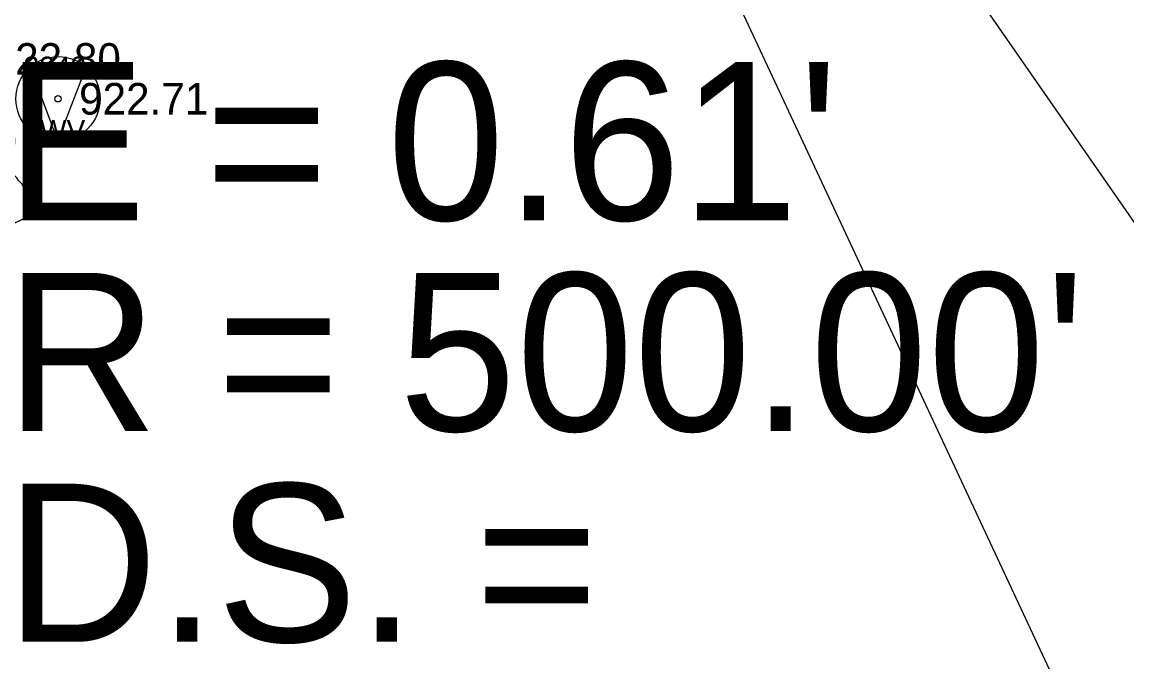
# Model space of a CAD drawing. Extents: x 1575382 to 1578175, y 1099175 to 1101955.
# Drawn here: x 1577103.8 to 1577156.2, y 1100704 to 1100734.4 of the extents above; entities that cross this region are included whole.
import ezdxf

# ---------------------------------------------------------------- set-up
doc = ezdxf.new("R2010")
doc.units = 0
for name, color, linetype in [('RD_EX_H2O', 7, 'Continuous'), ('RD_EX_TX_UT_ELEV', 7, 'Continuous'), ('RD_EX_UT', 7, 'Continuous'), ('RD_EX_UT_txCode', 7, 'Continuous'), ('RD_EX_VEG', 7, 'Continuous'), ('RD_HC_Data', 7, 'Continuous'), ('RD_SMD_Locator', 7, 'Continuous')]:
    doc.layers.add(name, color=color, linetype=linetype)

msp = doc.modelspace()

# ---------------------------------------------------------------- linework, layer by layer
at = {"layer": 'RD_EX_H2O'}
msp.add_lwpolyline([(1577132.222, 1100766.149), (1577147.552, 1100737.876), (1577165.823, 1100711.606), (1577193.959, 1100665.099), (1577209.712, 1100627.153), (1577246.938, 1100570.125), (1577262.058, 1100537.689), (1577281.678, 1100492.861)], dxfattribs=at)
at = {"layer": 'RD_EX_UT'}
for q in [(1577104.199, 1100732.25), (1577106.825, 1100732.213)]:
    msp.add_line((1577105.503, 1100728.767), q, dxfattribs=at)
msp.add_circle((1577105.503, 1100730.76), 2, dxfattribs=at)
at = {"layer": 'RD_EX_VEG'}
msp.add_lwpolyline([(1577168.296, 1100670.004), (1577125.347, 1100761.919), (1577163.089, 1100765.971), (1577189.11, 1100751.893)], dxfattribs=at)
msp.add_spline([(1577100.856, 1100721.406), (1577100.782, 1100721.581), (1577100.732, 1100721.831), (1577100.806, 1100721.806), (1577100.981, 1100721.756), (1577101.256, 1100721.631), (1577101.481, 1100721.556), (1577101.806, 1100721.581), (1577102.081, 1100721.681), (1577102.531, 1100721.956), (1577102.806, 1100722.43), (1577103.08, 1100722.83), (1577103.155, 1100723.155), (1577103.105, 1100723.38), (1577103.08, 1100723.88), (1577102.881, 1100724.13), (1577102.831, 1100724.254), (1577102.731, 1100724.654), (1577102.806, 1100724.704), (1577103.08, 1100724.754), (1577103.455, 1100724.879), (1577103.73, 1100725.004), (1577103.955, 1100725.179), (1577104.03, 1100725.404), (1577104.005, 1100725.804), (1577104.055, 1100726.204), (1577103.98, 1100726.354), (1577103.88, 1100726.503), (1577103.805, 1100726.703), (1577103.655, 1100726.853), (1577103.555, 1100727.003), (1577103.455, 1100727.103), (1577103.33, 1100727.253), (1577103.155, 1100727.378), (1577103.006, 1100727.428), (1577102.956, 1100727.578), (1577103.105, 1100727.778), (1577103.155, 1100727.878), (1577103.18, 1100728.103), (1577103.405, 1100728.453), (1577103.455, 1100728.852), (1577103.405, 1100729.277), (1577103.355, 1100729.552), (1577103.205, 1100729.827), (1577103.006, 1100730.077), (1577102.881, 1100730.252), (1577102.706, 1100730.377), (1577102.381, 1100730.502), (1577102.131, 1100730.552), (1577101.781, 1100730.552), (1577101.581, 1100730.602), (1577101.606, 1100730.652), (1577101.606, 1100730.802), (1577101.606, 1100731.077), (1577101.531, 1100731.526), (1577101.381, 1100732.026), (1577101.381, 1100732.051), (1577101.281, 1100732.301), (1577101.056, 1100732.501), (1577100.881, 1100732.601), (1577100.682, 1100732.726), (1577100.432, 1100732.751), (1577100.132, 1100732.751), (1577099.857, 1100732.701), (1577099.657, 1100732.601), (1577099.482, 1100732.476), (1577099.407, 1100732.626), (1577099.307, 1100732.926), (1577099.257, 1100733.076), (1577099.107, 1100733.251), (1577098.882, 1100733.45), (1577098.432, 1100733.575), (1577097.808, 1100733.5), (1577097.508, 1100733.301), (1577097.358, 1100733.126), (1577097.308, 1100733.251), (1577097.108, 1100733.45), (1577097.008, 1100733.625), (1577096.833, 1100733.75), (1577096.683, 1100733.85), (1577096.583, 1100733.9)], degree=3, dxfattribs=at)
at = {"layer": 'RD_SMD_Locator'}
msp.add_circle((1577105.503, 1100730.76), 0.15, dxfattribs=at)

# ---------------------------------------------------------------- texts
at = {"layer": 'RD_EX_TX_UT_ELEV'}
for s, p in [('922.80', (1577102.354, 1100731.898)), ('922.71', (1577106.503, 1100730.01))]:
    msp.add_text(s, height=1.5, dxfattribs=at).set_placement(p)
at = {"layer": 'RD_EX_UT_txCode'}
for s, p in [('3249', (1577103.873, 1100731.76)), ('WV', (1577104.645, 1100728.76))]:
    msp.add_text(s, height=1, dxfattribs=at).set_placement(p)
at = {"layer": 'RD_HC_Data'}
for s, p in [("E = 0.61'", (1577103, 1100725)), ("R = 500.00'", (1577103, 1100715)), ('D.S. = ', (1577103, 1100705))]:
    msp.add_text(s, height=7.5, dxfattribs=at).set_placement(p)

doc.saveas('drawing.dxf')
